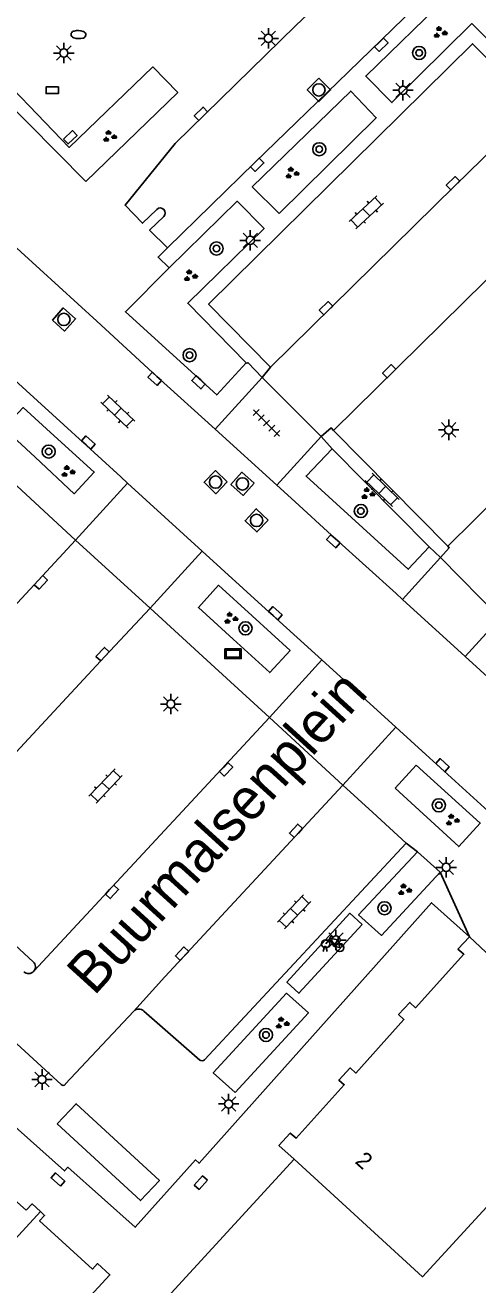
# Model space of a CAD drawing. Extents: x 128000 to 131008, y 398996 to 402500.
# Drawn here: x 129452 to 129479.5, y 399249.9 to 399326.6 of the extents above; entities that cross this region are included whole.
import ezdxf

# ---------------------------------------------------------------- set-up
doc = ezdxf.new("R2010")
doc.units = 0
for name, color, linetype in [('gg-anno-huisnummerreeks BGT', 7, 'Continuous'), ('gg-anno-openbare ruimte label', 7, 'Continuous'), ('gg-bbg-hoofdgebouw', 7, 'Continuous'), ('gg-bbg-luifel en loopbrug', 7, 'Continuous'), ('gg-bbg-tussenscheiding', 7, 'Continuous'), ('gg-knt-verharding', 7, 'Continuous'), ('gg-knt-verharding nz', 7, 'Continuous'), ('gt-grn-weggrens', 7, 'Continuous'), ('gt-symb-boom', 7, 'Continuous'), ('gt-symb-brandkraan', 7, 'Continuous'), ('gt-symb-fietsenrek', 7, 'Continuous'), ('gt-symb-groenvak', 7, 'Continuous'), ('gt-symb-klinker verharding', 7, 'Continuous'), ('gt-symb-kolk', 7, 'Continuous'), ('gt-symb-kolk center center', 7, 'Continuous'), ('gt-symb-lichtmast', 7, 'Continuous'), ('gt-symb-reclamebord', 7, 'Continuous'), ('gt-symb-rioolschacht', 7, 'Continuous'), ('gt-symb-tegel verharding', 7, 'Continuous')]:
    doc.layers.add(name, color=color, linetype=linetype)

# ---------------------------------------------------------------- blocks, each defined once
blk = doc.blocks.new('gt0-KOLK')
at = {"layer": 'gt-symb-kolk'}
blk.add_lwpolyline([(0, 0), (0.375, 0), (0.375, 0.4), (-0.375, 0.4), (-0.375, 0), (0, 0)], dxfattribs=at)
blk = doc.blocks.new('gt0-BOOM')
at = {"layer": 'gt-symb-boom'}
for radius in [0.4, 0.2]:
    blk.add_circle((0, 0), radius, dxfattribs=at)
blk = doc.blocks.new('gt0-LMAST')
at = {"layer": 'gt-symb-lichtmast'}
for p, q in [((-0.182, 0.173), (-0.447, 0.438)), ((-0.005, 0.246), (-0.005, 0.621)), ((0.172, 0.173), (0.437, 0.438)), ((-0.255, -0.004), (-0.63, -0.004)), ((-0.182, -0.181), (-0.447, -0.446)), ((-0.005, -0.254), (-0.005, -0.629)), ((0.437, -0.446), (0.172, -0.181)), ((0.245, -0.004), (0.62, -0.004))]:
    blk.add_line(p, q, dxfattribs=at)
blk.add_circle((-0.005, -0.004), 0.25, dxfattribs=at)
blk = doc.blocks.new('gt0-KOLKCC')
at = {"layer": 'gt-symb-kolk center center'}
blk.add_lwpolyline([(-0.375, 0.2), (0.375, 0.2), (0.375, -0.2), (-0.375, -0.2)], close=True, dxfattribs=at)
blk = doc.blocks.new('gt0-GRVAK')
at = {"layer": 'gt-symb-groenvak'}
for p, q in [((-0.11, 0.189), (-0.228, 0.24)), ((-0.182, 0.153), (0.088, 0.153)), ((-0.091, 0.211), (-0.156, 0.322)), ((-0.047, 0.214), (-0.047, 0.393)), ((-0.004, 0.211), (0.061, 0.322)), ((0.015, 0.189), (0.133, 0.24)), ((0.262, -0.052), (0.197, 0.059)), ((0.305, -0.049), (0.305, 0.13)), ((0.349, -0.052), (0.414, 0.059)), ((-0.245, -0.228), (-0.363, -0.177)), ((-0.318, -0.264), (-0.047, -0.264)), ((-0.226, -0.206), (-0.291, -0.095)), ((-0.183, -0.203), (-0.183, -0.024)), ((-0.139, -0.206), (-0.074, -0.095)), ((-0.12, -0.228), (-0.002, -0.177)), ((0.243, -0.074), (0.125, -0.023)), ((0.17, -0.11), (0.441, -0.11)), ((0.368, -0.074), (0.486, -0.023))]:
    blk.add_line(p, q, dxfattribs=at)
blk = doc.blocks.new('gt0-BR')
at = {"layer": 'gt-symb-brandkraan'}
for centre, radius, start, end in [((-0.244, 0), 0.206, 107.56694, 252.43307), ((0.599, -2.664), 3, 106.89205, 107.56694), ((0, -0.691), 0.938, 73.10799, 106.89205), ((-0.599, -2.664), 3, 72.43309, 73.10799), ((0.244, 0), 0.206, 287.56695, 72.43309), ((0.599, 2.664), 3, 252.43307, 253.10797), ((0, 0.691), 0.938, 253.10797, 286.89206), ((-0.599, 2.664), 3, 286.89206, 287.56695)]:
    blk.add_arc(centre, radius, start, end, dxfattribs=at)
blk = doc.blocks.new('gt0-KL1')
at = {"layer": 'gt-symb-klinker verharding'}
for p, q in [((-1.15, 0.3), (1.15, 0.3)), ((-1, -0.3), (-1, 0.3)), ((-0.5, 0.3), (-0.5, 0.45)), ((0, -0.3), (0, 0.3)), ((0.5, 0.3), (0.5, 0.45)), ((1, -0.3), (1, 0.3)), ((-1.15, -0.3), (1.15, -0.3)), ((-0.5, -0.45), (-0.5, -0.3)), ((0.5, -0.45), (0.5, -0.3))]:
    blk.add_line(p, q, dxfattribs=at)
blk = doc.blocks.new('gt0-FREK')
at = {"layer": 'gt-symb-fietsenrek'}
for p, q in [((0.259, 0.762), (0.294, 0.823)), ((0.294, 0.823), (0.767, 0.714)), ((0.757, 0.841), (0.866, 0.816)), ((0.767, 0.714), (0.84, 0.822)), ((0.54, 0.335), (0.259, 0.762)), ((0.767, 0.714), (0.54, 0.335)), ((0.895, 0.252), (0.767, 0.714))]:
    blk.add_line(p, q, dxfattribs=at)
for points in [[(0.294, 0.823), (0.36, 0.937), (0.452, 0.935)], [(-0.124, 0), (-0.047, 0.312), (0.053, 0.312), (0.12, 0)], [(0.036, 0.476), (0.228, 0.708), (0.259, 0.762)], [(0.54, 0.335), (0.555, 0.305), (0.895, 0.252)]]:
    blk.add_lwpolyline(points, dxfattribs=at)
for centre in [(0.036, 0.476), (0.895, 0.252)]:
    blk.add_circle(centre, 0.252, dxfattribs=at)
blk = doc.blocks.new('gt0-RS')
at = {"layer": 'gt-symb-rioolschacht'}
blk.add_lwpolyline([(-0.5, -0.5), (0.5, -0.5), (0.5, 0.5), (-0.5, 0.5)], close=True, dxfattribs=at)
blk.add_circle((0, 0), 0.375, dxfattribs=at)
blk = doc.blocks.new('gt0-RBORD')
at = {"layer": 'gt-symb-reclamebord'}
blk.add_lwpolyline([(-0.5, 0.295), (-0.5, -0.295), (0.5, -0.295), (0.5, 0.295), (-0.5, 0.295)], dxfattribs=at)
blk.add_lwpolyline([(-0.417, -0.212), (0.417, -0.212), (0.417, 0.212), (-0.417, 0.212)], close=True, dxfattribs=at)
blk = doc.blocks.new('gt0-TEG1')
at = {"layer": 'gt-symb-tegel verharding'}
for p, q in [((-1.125, 0), (1.125, 0)), ((-0.9, -0.25), (-0.9, 0.25)), ((-0.45, -0.25), (-0.45, 0.25)), ((0, -0.25), (0, 0.25)), ((0.45, -0.25), (0.45, 0.25)), ((0.9, -0.25), (0.9, 0.25))]:
    blk.add_line(p, q, dxfattribs=at)

msp = doc.modelspace()

# ---------------------------------------------------------------- linework, layer by layer
at = {"layer": 'gg-bbg-hoofdgebouw'}
msp.add_line((129468.312, 399257.512), (129453.624, 399241.498), dxfattribs=at)
for points in [[(129479.002, 399271.054), (129478.292, 399270.309), (129478.649, 399269.992), (129475.702, 399266.74), (129475.368, 399267.056), (129474.673, 399266.322), (129475.003, 399266.02), (129472.067, 399262.758), (129471.733, 399263.074), (129471.033, 399262.333), (129471.366, 399262.045), (129468.434, 399258.782), (129468.078, 399259.104), (129467.391, 399258.343), (129468.312, 399257.512)], [(129480.14, 399269.62), (129480.32, 399269.81), (129479.002, 399271.054)], [(129452.002, 399254.405), (129448.73, 399257.317), (129449.129, 399257.765), (129448.848, 399258.021)], [(129452.002, 399254.405), (129452.375, 399254.788), (129452.876, 399254.327)], [(129452.876, 399254.327), (129453.135, 399254.088), (129452.823, 399253.75), (129456.054, 399250.82), (129456.36, 399251.147), (129457.108, 399250.46), (129455.444, 399248.648), (129455.25, 399248.85)]]:
    msp.add_lwpolyline(points, dxfattribs=at)
at = {"layer": 'gg-bbg-luifel en loopbrug'}
msp.add_lwpolyline([(129422.249, 399269.428), (129421.668, 399269.946), (129429.61, 399278.855), (129430.07, 399278.444), (129454.351, 399256.797), (129454.551, 399257.021), (129458.653, 399253.364), (129462.31, 399257.466), (129462.534, 399257.266), (129476.675, 399273.128), (129479.002, 399271.054)], dxfattribs=at)
at = {"layer": 'gg-bbg-tussenscheiding'}
msp.add_line((129441.837, 399242.258), (129452.876, 399254.327), dxfattribs=at)
msp.add_lwpolyline([(129486.46, 399261.59), (129476.13, 399250.347), (129468.312, 399257.512)], dxfattribs=at)
at = {"layer": 'gg-knt-verharding'}
for p, q in [((129473.869, 399331.793), (129468.431, 399326.578)), ((129476.821, 399328.799), (129471.619, 399323.754)), ((129468.431, 399326.578), (129461.069, 399319.386)), ((129466.38, 399305.134), (129466.878, 399305.755)), ((129469.968, 399301.53), (129466.38, 399305.134)), ((129463.514, 399301.976), (129467.276, 399298.563)), ((129477.673, 399294.851), (129470.723, 399301.896)), ((129470.636, 399300.781), (129469.968, 399301.53)), ((129476.536, 399294.806), (129470.636, 399300.781)), ((129451.168, 399298.773), (129455.013, 399295.221)), ((129462.718, 399294.56), (129458.178, 399298.7)), ((129459.558, 399291.086), (129455.013, 399295.221)), ((129466.355, 399291.243), (129462.718, 399294.56)), ((129476.536, 399294.806), (129477.233, 399294.158)), ((129477.233, 399294.158), (129480.867, 399290.47)), ((129463.259, 399287.686), (129459.558, 399291.086)), ((129470.01, 399287.921), (129466.355, 399291.243)), ((129474.921, 399291.61), (129478.739, 399288.126)), ((129478.739, 399288.126), (129486.374, 399281.159)), ((129466.82, 399284.415), (129463.259, 399287.686)), ((129474.504, 399283.835), (129470.01, 399287.921)), ((129471.291, 399280.304), (129466.82, 399284.415)), ((129476.335, 399282.171), (129474.504, 399283.835)), ((129476.335, 399282.171), (129482.314, 399276.719)), ((129475.742, 399281.505), (129474.476, 399280.116)), ((129473.111, 399278.63), (129471.291, 399280.304)), ((129475.146, 399276.758), (129473.111, 399278.63)), ((129438.136, 399276.729), (129454.143, 399262.063)), ((129462.861, 399263.565), (129475.146, 399276.758)), ((129477.209, 399274.989), (129475.831, 399276.243)), ((129452.435, 399269.537), (129445.794, 399275.646)), ((129454.393, 399262.071), (129458.556, 399266.525)), ((129459.172, 399266.536), (129462.579, 399263.552))]:
    msp.add_line(p, q, dxfattribs=at)
for points in [[(129479.243, 399328.401), (129489.86, 399317.594), (129489.043, 399316.761), (129479.145, 399326.687), (129474.268, 399321.878), (129472.68, 399323.49), (129477.697, 399328.39)], [(129483.002, 399321.59), (129479.18, 399325.467), (129463.115, 399309.592), (129466.878, 399305.755)], [(129455.645, 399317.066), (129461.233, 399322.487), (129459.719, 399324.054), (129454.631, 399319.144), (129449.235, 399324.745), (129448.607, 399324.176), (129455.645, 399317.066)], [(129471.619, 399323.754), (129465.93, 399318.233), (129460.604, 399313.029)], [(129467.418, 399315.131), (129465.765, 399316.754), (129471.766, 399322.582), (129473.322, 399320.955), (129467.418, 399315.131)], [(129459.966, 399315.373), (129459.09, 399314.528), (129458.032, 399315.627), (129461.069, 399319.386)], [(129460.705, 399311.811), (129464.854, 399315.87), (129466.495, 399314.214), (129461.845, 399309.65), (129465.398, 399306.034)], [(129449.349, 399314.903), (129456.316, 399308.558), (129459.968, 399305.195), (129463.514, 399301.976)], [(129460.604, 399313.029), (129459.523, 399314.101), (129460.388, 399314.94)], [(129460.705, 399311.811), (129460.038, 399312.466), (129460.604, 399313.029)], [(129465.398, 399306.034), (129463.614, 399304.071), (129458.049, 399309.138), (129460.705, 399311.811)], [(129454.308, 399302.254), (129448.781, 399307.266), (129447.144, 399308.774)], [(129465.398, 399306.034), (129465.441, 399305.99), (129465.509, 399306.039), (129466.38, 399305.134)], [(129453.72, 399301.587), (129451.834, 399303.299), (129450.652, 399302.035), (129452.547, 399300.273)], [(129458.178, 399298.7), (129457.767, 399299.075), (129454.308, 399302.254)], [(129469.968, 399301.53), (129470.565, 399302.07), (129470.723, 399301.896)], [(129452.547, 399300.273), (129454.94, 399298.047), (129456.158, 399299.374), (129453.72, 399301.587)], [(129476.536, 399294.806), (129475.266, 399293.451), (129469.044, 399299.125), (129470.636, 399300.781)], [(129467.276, 399298.563), (129468.143, 399297.776), (129470.84, 399295.3), (129474.524, 399291.972), (129474.921, 399291.61)], [(129477.233, 399294.158), (129477.759, 399294.759), (129477.673, 399294.851)], [(129464.6, 399289.196), (129462.493, 399291.12), (129463.722, 399292.47), (129465.767, 399290.604)], [(129465.767, 399290.604), (129468.077, 399288.497), (129466.833, 399287.156), (129464.6, 399289.196)], [(129474.476, 399280.116), (129478.341, 399276.557), (129479.647, 399277.99), (129475.742, 399281.505)], [(129475.831, 399276.243), (129472.241, 399272.387), (129473.632, 399271.144), (129477.209, 399274.989)], [(129464.737, 399261.577), (129463.398, 399262.765), (129467.845, 399267.619), (129469.184, 399266.43), (129464.737, 399261.577)], [(129453.892, 399259.656), (129458.963, 399254.983), (129460.118, 399256.21), (129455.048, 399260.883), (129453.892, 399259.656)]]:
    msp.add_lwpolyline(points, dxfattribs=at)
for centre, radius, start, end in [((129460.176, 399315.156), 0.302, 314.39706, 134.12874), ((129452.154, 399269.228), 0.417, 319.1301, 47.75286), ((129452.152, 399269.235), 0.423, 226.63368, 318.63984), ((129458.87, 399266.222), 0.436, 46.04927, 135.99679), ((129462.713, 399263.71), 0.207, 229.61836, 315.66049), ((129454.265, 399262.173), 0.164, 222.01965, 321.64603)]:
    msp.add_arc(centre, radius, start, end, dxfattribs=at)
at = {"layer": 'gg-knt-verharding nz'}
for p, q in [((129483.292, 399314.316), (129470.723, 399301.896)), ((129442.496, 399281.723), (129455.013, 399295.221)), ((129452.47, 399268.955), (129466.82, 399284.415)), ((129460.452, 399268.617), (129471.291, 399280.304)), ((129458.556, 399266.525), (129460.452, 399268.617))]:
    msp.add_line(p, q, dxfattribs=at)
for points in [[(129466.878, 399305.755), (129478.129, 399316.82), (129483.002, 399321.59)], [(129477.673, 399294.851), (129488.901, 399305.942), (129490.221, 399307.273)], [(129459.558, 399291.086), (129456.807, 399288.142), (129445.199, 399275.629)], [(129472.452, 399271.814), (129468.615, 399267.615), (129467.876, 399268.29), (129471.714, 399272.488), (129472.452, 399271.814)]]:
    msp.add_lwpolyline(points, dxfattribs=at)
at = {"layer": 'gt-grn-weggrens'}
for p, q in [((129466.38, 399305.134), (129463.514, 399301.976)), ((129469.968, 399301.53), (129467.276, 399298.563)), ((129455.013, 399295.221), (129458.178, 399298.7)), ((129459.558, 399291.086), (129462.718, 399294.56)), ((129477.233, 399294.158), (129474.921, 399291.61)), ((129480.867, 399290.47), (129478.739, 399288.126)), ((129466.82, 399284.415), (129470.01, 399287.921)), ((129471.291, 399280.304), (129474.504, 399283.835)), ((129475.146, 399276.758), (129475.831, 399276.243)), ((129477.209, 399274.989), (129479.002, 399271.054))]:
    msp.add_line(p, q, dxfattribs=at)

# ---------------------------------------------------------------- block references
at = {"layer": 'gt-symb-boom'}
for p in [(129475.923, 399324.902), (129469.851, 399319.036), (129463.593, 399312.991), (129461.957, 399306.492), (129453.379, 399300.617), (129472.383, 399296.998), (129465.36, 399289.851), (129477.127, 399279.069), (129473.816, 399272.798), (129466.606, 399265.077)]:
    msp.add_blockref('gt0-BOOM', p, dxfattribs=at)
at = {"layer": 'gt-symb-brandkraan', "rotation": 177.93618027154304}
msp.add_blockref('gt0-BR', (129455.193, 399326.02), dxfattribs=at)
at = {"layer": 'gt-symb-fietsenrek'}
msp.add_blockref('gt0-FREK', (129470.205, 399270.153), dxfattribs=at)
at = {"layer": 'gt-symb-groenvak'}
for p in [(129477.183, 399326.147), (129457.065, 399319.813), (129468.167, 399317.578), (129461.983, 399311.319), (129454.532, 399299.398), (129472.782, 399298.05), (129464.442, 399290.456), (129477.928, 399278.162), (129475.022, 399273.915), (129467.571, 399265.794)]:
    msp.add_blockref('gt0-GRVAK', p, dxfattribs=at)
at = {"layer": 'gt-symb-klinker verharding'}
for p, rotation in [((129472.712, 399315.194), 43.13672087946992), ((129457.587, 399303.049), -43.86557836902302), ((129473.681, 399298.28), -44.10862414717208), ((129456.842, 399280.249), 46.45841765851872), ((129468.316, 399272.574), 46.45841765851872)]:
    msp.add_blockref('gt0-KL1', p, dxfattribs=dict(at, rotation=rotation))
at = {"layer": 'gt-symb-kolk'}
for p, rotation in [((129473.485, 399325.544), -135.72932696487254), ((129462.785, 399321.052), 44.18964697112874), ((129465.93, 399318.233), -135.8103530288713), ((129478.129, 399316.82), 44.55460008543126), ((129470.397, 399309.207), 44.43273359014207), ((129474.247, 399305.373), 45.40519677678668), ((129459.968, 399305.195), 137.39100385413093), ((129462.637, 399304.987), 137.5528981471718), ((129455.659, 399301.025), -42.28524834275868), ((129470.84, 399295.3), 137.91906958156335), ((129452.759, 399292.784), -132.8519084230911), ((129467.04, 399290.625), -42.28524834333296), ((129456.807, 399288.142), 46.94423037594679), ((129477.215, 399281.369), -42.36616983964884), ((129464.031, 399281.4), -132.93289678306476), ((129468.577, 399277.379), 47.22907135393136), ((129457.089, 399273.933), -132.8519084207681), ((129461.646, 399269.893), 46.90510202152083)]:
    msp.add_blockref('gt0-KOLK', p, dxfattribs=dict(at, rotation=rotation))
msp.add_blockref('gt0-KOLK', (129453.595, 399322.43), dxfattribs=at)
at = {"layer": 'gt-symb-kolk center center'}
for p, rotation in [((129454.695, 399319.768), 43.21767957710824), ((129453.943, 399256.273), 138.7709507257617), ((129462.64, 399256.08), -132.2852483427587)]:
    msp.add_blockref('gt0-KOLKCC', p, dxfattribs=dict(at, rotation=rotation))
at = {"layer": 'gt-symb-lichtmast'}
for p in [(129466.754, 399325.797), (129454.304, 399324.901), (129474.948, 399322.633), (129465.654, 399313.487), (129477.732, 399301.942), (129460.817, 399285.241), (129477.575, 399275.293), (129470.871, 399270.867), (129452.981, 399262.37), (129464.338, 399260.879)]:
    msp.add_blockref('gt0-LMAST', p, dxfattribs=at)
at = {"layer": 'gt-symb-reclamebord'}
msp.add_blockref('gt0-RBORD', (129464.597, 399288.298), dxfattribs=at)
at = {"layer": 'gt-symb-rioolschacht'}
for p, rotation in [((129469.826, 399322.652), -134.8379190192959), ((129454.308, 399308.668), -41.6335393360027), ((129463.541, 399298.758), 135.89137585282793), ((129465.174, 399298.651), 137.9190695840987), ((129466.037, 399296.426), 136.66204389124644)]:
    msp.add_blockref('gt0-RS', p, dxfattribs=dict(at, rotation=rotation))
at = {"layer": 'gt-symb-tegel verharding', "rotation": -45.12147496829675}
msp.add_blockref('gt0-TEG1', (129466.641, 399302.36), dxfattribs=at)

# ---------------------------------------------------------------- texts
at = {"layer": 'gg-anno-huisnummerreeks BGT'}
msp.add_text('2', height=1, rotation=318.1, dxfattribs=at).set_placement((129471.973, 399257.316))
at = {"layer": 'gg-anno-openbare ruimte label'}
msp.add_text('Buurmalsenplein', height=2.5, rotation=47.7, dxfattribs=at).set_placement((129456.141, 399267.411))

doc.saveas('drawing.dxf')
